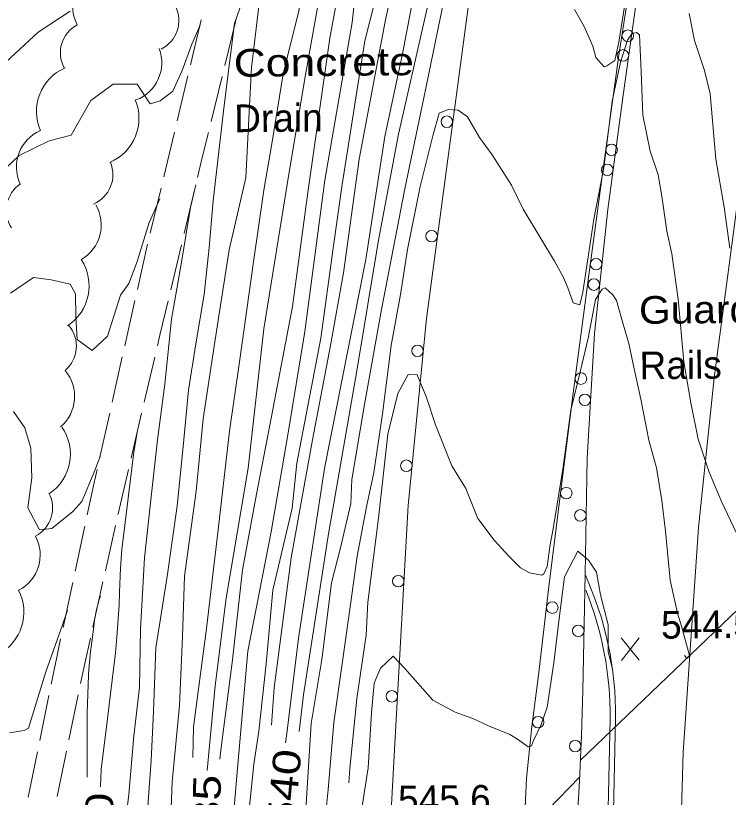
# Model space of a CAD drawing. Extents: x 2361284 to 2366480, y 6976556 to 6985346.
# Drawn here: x 2364358.8 to 2364482.3, y 6979386.8 to 6979522.2 of the extents above; entities that cross this region are included whole.
import ezdxf
from ezdxf.enums import TextEntityAlignment as Align

# ---------------------------------------------------------------- set-up
doc = ezdxf.new("R2010")
doc.units = 0
doc.header["$LTSCALE"] = 1.9
for name, color, linetype, lineweight in [('12', 7, 'Continuous', 13), ('13', 7, 'Continuous', 13), ('14', 7, 'Continuous', 13), ('16', 7, 'Continuous', 13), ('17', 7, 'Continuous', 13), ('24', 7, 'Continuous', 13), ('3', 7, 'Continuous', 13), ('6', 7, 'Continuous', 13), ('8', 7, 'Continuous', 13)]:
    doc.layers.add(name, color=color, linetype=linetype, lineweight=lineweight)

msp = doc.modelspace()

# ---------------------------------------------------------------- linework, layer by layer
at = {"layer": '12'}
for p, q in [((2364466.854, 6979410.538), (2364463.737, 6979414.389)), ((2364463.774, 6979410.509), (2364466.817, 6979414.418))]:
    msp.add_line(p, q, dxfattribs=at)
for points in [[(2364459.782, 6979662.521), (2364454.882, 6979643.634), (2364450.253, 6979626.559), (2364446.968, 6979611.337), (2364441.691, 6979589.945), (2364438.242, 6979575.132), (2364435.301, 6979560.453), (2364431.825, 6979545.209), (2364429.294, 6979533.864), (2364425.797, 6979515.601), (2364422.753, 6979501.281), (2364419.485, 6979479.998), (2364412.279, 6979443.768), (2364407.778, 6979414.374), (2364405.745, 6979397.813), (2364405.52, 6979396.2)], [(2364428.32, 6979625.741), (2364427.577, 6979622.942), (2364426.225, 6979616.809), (2364425.175, 6979610.5), (2364423.629, 6979603.725), (2364422.482, 6979596.003), (2364420.795, 6979583.147), (2364418.547, 6979573.394), (2364416.145, 6979557.851), (2364415.676, 6979551.406), (2364414.257, 6979541.862), (2364411.793, 6979527.548), (2364409.01, 6979511.98), (2364406.093, 6979494.782), (2364401.769, 6979467.959), (2364399.099, 6979443.792), (2364395.262, 6979421.274), (2364393.346, 6979406.126), (2364391.966, 6979391.402)], [(2364373.428, 6979445.849), (2364372.374, 6979443.108), (2364370.252, 6979438.038), (2364368.659, 6979436.283), (2364365.055, 6979433.348), (2364362.898, 6979433.108), (2364360.881, 6979436.939), (2364361.572, 6979442.116), (2364361.423, 6979447.294), (2364360.359, 6979450.794), (2364358.392, 6979453.626)], [(2364379.857, 6979450.03), (2364379.224, 6979446.194), (2364378.296, 6979438.614), (2364377.19, 6979429.744), (2364376.94, 6979426.535), (2364376.798, 6979422.242), (2364376.692, 6979420.097), (2364376.33, 6979414.588), (2364376.06, 6979411.842), (2364374.604, 6979399.947), (2364373.593, 6979391.618), (2364373.482, 6979388.596)], [(2364462.212, 6979409.061), (2364461.484, 6979411.964), (2364461.479, 6979416.664), (2364460.13, 6979421.851), (2364459.423, 6979425.785), (2364458.064, 6979427.882), (2364456.209, 6979429.405), (2364453.89, 6979424.982), (2364452.968, 6979417.773), (2364452.052, 6979410.074), (2364450.875, 6979402.392), (2364449.873, 6979399.382), (2364448.509, 6979396.639), (2364448.188, 6979395.716), (2364447.62, 6979395.531), (2364445.767, 6979396.833), (2364444.409, 6979397.65), (2364440.735, 6979399.185), (2364437.993, 6979400.439), (2364434.972, 6979401.521), (2364431.061, 6979403.605), (2364426.2, 6979409.079), (2364424.179, 6979411.229), (2364421.999, 6979409.139), (2364420.923, 6979406.571), (2364420.433, 6979401.392), (2364419.873, 6979391.908), (2364418.846, 6979385.238)]]:
    msp.add_lwpolyline(points, dxfattribs=at)
at = {"layer": '13'}
for points in [[(2364453.088, 6979688.099), (2364451.543, 6979684.404), (2364449.725, 6979677.936), (2364447.308, 6979670.234), (2364444.148, 6979660.723), (2364439.285, 6979647.366), (2364435.666, 6979632.501), (2364433.269, 6979619.576), (2364430.629, 6979603.641), (2364428.272, 6979588.707), (2364425.444, 6979577.92), (2364421.679, 6979563.754), (2364418.629, 6979552.134), (2364416.501, 6979539.353), (2364414.846, 6979527.187), (2364413.231, 6979518.321), (2364409.434, 6979491.563), (2364406.761, 6979471.848), (2364403.143, 6979452.741), (2364400.521, 6979439.316), (2364398.096, 6979426.182), (2364396.334, 6979410.595), (2364394.267, 6979394.513), (2364394.178, 6979393.382)], [(2364447.792, 6979660.287), (2364444.232, 6979644.522), (2364440.422, 6979625.636), (2364437.218, 6979611.254), (2364433.26, 6979597.395), (2364428.509, 6979580.65), (2364425.173, 6979565.407), (2364421.6, 6979544.762), (2364418.234, 6979531.669), (2364417.125, 6979521.038), (2364412.355, 6979493.712), (2364408.882, 6979467.517), (2364405.962, 6979449.618), (2364403.052, 6979432.78), (2364399.03, 6979412.13), (2364397.575, 6979395.785), (2364396.338, 6979381.783), (2364395.31, 6979369.972), (2364394.838, 6979359.678)], [(2364450.635, 6979650.524), (2364447.035, 6979638.999), (2364443.901, 6979626.759), (2364440.598, 6979613.347), (2364436.95, 6979595.29), (2364432.945, 6979577.901), (2364428.219, 6979561.696), (2364424.115, 6979545.256), (2364422.12, 6979534.215), (2364420.953, 6979524.425), (2364419.265, 6979517.839), (2364415.382, 6979492.941), (2364413.776, 6979481.954), (2364411.685, 6979466.343), (2364407.49, 6979444.662), (2364406.714, 6979436.855), (2364403.368, 6979422.681), (2364402.201, 6979409.91), (2364400.922, 6979398.247), (2364400.056, 6979392.508), (2364398.938, 6979381.818), (2364398.183, 6979371.85), (2364397.562, 6979359.294)], [(2364451.702, 6979646.653), (2364448.843, 6979634.936), (2364444.975, 6979620.078), (2364442.128, 6979605.001), (2364437.316, 6979585.214), (2364432.645, 6979564.218), (2364428.571, 6979547.778), (2364422.794, 6979521.192), (2364418.29, 6979497.338), (2364415.587, 6979477.671), (2364413.367, 6979465.059), (2364410.211, 6979448.738), (2364406.545, 6979428.303), (2364403.57, 6979405.733), (2364403.091, 6979399.307)], [(2364417.983, 6979594.88), (2364416.709, 6979591.118), (2364415.574, 6979585.238), (2364414.737, 6979579.708), (2364414.118, 6979574.292), (2364412.872, 6979565.53), (2364411.297, 6979558.696), (2364410.075, 6979551.423), (2364409.549, 6979543.607), (2364408.676, 6979533.388), (2364407.882, 6979523.291), (2364405.128, 6979512.123), (2364403.163, 6979500.015), (2364401.81, 6979491.991), (2364399.978, 6979479.582), (2364397.599, 6979462.619), (2364395.837, 6979450.202), (2364393.925, 6979433.673), (2364391.852, 6979416.022), (2364389.604, 6979398.999), (2364389.505, 6979393.668)], [(2364405.946, 6979556.484), (2364404.514, 6979548.3), (2364402.565, 6979537.651), (2364401.159, 6979525.807), (2364399.648, 6979513.271), (2364399.262, 6979505.527), (2364398.64, 6979494.101), (2364395.799, 6979481.643), (2364393.187, 6979464.937), (2364391.267, 6979452.378), (2364390.036, 6979439.826), (2364388.035, 6979425.105), (2364387.714, 6979414.643), (2364387.188, 6979402.716), (2364385.924, 6979389.445), (2364385.383, 6979375.808), (2364384.823, 6979366.332), (2364385.444, 6979360.999)], [(2364433.151, 6979525.711), (2364429.52, 6979507.965), (2364426.219, 6979492.234), (2364422.188, 6979471.334), (2364419.234, 6979454.834), (2364417.028, 6979441.823), (2364416.847, 6979437.691), (2364415.05, 6979430.014), (2364413.528, 6979423.928), (2364411.864, 6979410.632), (2364409.999, 6979399.553), (2364409.07, 6979384.655), (2364408.39, 6979374.117), (2364407.836, 6979368.311), (2364408.005, 6979357.832)], [(2364464.367, 6979524.178), (2364463.329, 6979517.648), (2364462.639, 6979514.471), (2364461.258, 6979513.557), (2364460.76, 6979513.342), (2364459.334, 6979514.989), (2364458.816, 6979516.965), (2364457.314, 6979520.35), (2364455.646, 6979523.305)], [(2364368.244, 6979523.024), (2364362.667, 6979519.361), (2364357.056, 6979514.177), (2364350.7, 6979507.505), (2364345.741, 6979503.139), (2364339.864, 6979494.393), (2364334.249, 6979487.538), (2364328.609, 6979482.254), (2364320.766, 6979472.95), (2364311.749, 6979460.043), (2364304.963, 6979451.178), (2364298.73, 6979443.958), (2364292.257, 6979435.876), (2364287.629, 6979431.512), (2364282.505, 6979427.783), (2364280.979, 6979427.307), (2364277.733, 6979427.938)], [(2364397.64, 6979523.533), (2364396.716, 6979520.844), (2364395.876, 6979514.476), (2364394.911, 6979506.656), (2364393.841, 6979497.186), (2364392.977, 6979490.166), (2364392.315, 6979482.03), (2364391.452, 6979473.922), (2364389.993, 6979465.337), (2364388.75, 6979457.305), (2364387.801, 6979447.546), (2364386.739, 6979437.275), (2364385.035, 6979425.057), (2364383.062, 6979412.699), (2364382.638, 6979401.643), (2364382.268, 6979393.159), (2364381.664, 6979385.194), (2364381.495, 6979376.651), (2364381.529, 6979368.881), (2364381.579, 6979361.542)], [(2364430.071, 6979523.532), (2364425.109, 6979501.713), (2364421.664, 6979483.299), (2364417.909, 6979460.672), (2364413.007, 6979432.464), (2364408.661, 6979404.522), (2364407.912, 6979398.183)], [(2364482.551, 6979481.938), (2364481.553, 6979489.058), (2364480.144, 6979497.366), (2364479.126, 6979508.676), (2364478.148, 6979512.697), (2364476.417, 6979517.932), (2364475.503, 6979522.623)], [(2364390.758, 6979520.568), (2364389.279, 6979517.313), (2364387.642, 6979512.727), (2364385.996, 6979509.151), (2364383.832, 6979507.46), (2364382.106, 6979506.964), (2364379.814, 6979510.372), (2364375.663, 6979510.383), (2364371.801, 6979507.536), (2364368.408, 6979501.524), (2364364.597, 6979500.518), (2364359.371, 6979497.978), (2364351.411, 6979490.501)], [(2364484.24, 6979431.481), (2364481.128, 6979438.012), (2364478.959, 6979443.132), (2364477.055, 6979448.854), (2364475.794, 6979455.142), (2364474.587, 6979462.221), (2364473.623, 6979473.123), (2364472.479, 6979480.942), (2364471.651, 6979484.874), (2364470.794, 6979490.926), (2364470.118, 6979494.641), (2364468.739, 6979498.748), (2364467.46, 6979504.965), (2364467.168, 6979512.523), (2364466.887, 6979518.911), (2364466.354, 6979519.296), (2364465.556, 6979519.069), (2364464.846, 6979517.982), (2364463.602, 6979514.18), (2364462.167, 6979507.405), (2364460.696, 6979495.841), (2364459.011, 6979486.964), (2364457.947, 6979480.014), (2364457.102, 6979474.336), (2364456.553, 6979472.101), (2364455.409, 6979472.49), (2364454.454, 6979475.081), (2364453.727, 6979476.833), (2364452.17, 6979479.689), (2364449.609, 6979483.905), (2364446.754, 6979488.678), (2364444.724, 6979492.839), (2364441.364, 6979498.108), (2364439.195, 6979501.107), (2364437.061, 6979504.686), (2364435.45, 6979505.841), (2364433.709, 6979505.974), (2364432.194, 6979505.32), (2364431.101, 6979501.43), (2364428.895, 6979492.639), (2364426.679, 6979481.706), (2364425.454, 6979473.885), (2364423.857, 6979465.059), (2364422.34, 6979453.214), (2364420.876, 6979443.07), (2364419.603, 6979437.087), (2364417.954, 6979428.561), (2364416.784, 6979420.19), (2364415.295, 6979409.495), (2364413.918, 6979399.73), (2364412.908, 6979388.131), (2364412.254, 6979381.195)], [(2364389.991, 6979492.889), (2364389.088, 6979488.999), (2364387.461, 6979479.163), (2364385.811, 6979469.618), (2364384.598, 6979458.375), (2364383.33, 6979448.753), (2364382.164, 6979437.781), (2364381.074, 6979428.28), (2364380.382, 6979415.893), (2364380.248, 6979405.812), (2364379.248, 6979397.411), (2364378.364, 6979387.263), (2364377.661, 6979381.226), (2364377.614, 6979372.564), (2364378.014, 6979362.048)], [(2364383.773, 6979490.479), (2364381.902, 6979486.381), (2364379.846, 6979479.621), (2364378.412, 6979475.838), (2364376.941, 6979473.784), (2364374.679, 6979466.691), (2364372.053, 6979464.216), (2364369.405, 6979466.131), (2364369.218, 6979470.021), (2364369.15, 6979474.01), (2364368.204, 6979475.681), (2364364.946, 6979476.439), (2364361.871, 6979476.88), (2364357.897, 6979474.143)], [(2364474.691, 6979411.34), (2364475.125, 6979410.894), (2364475.587, 6979411.37), (2364474.202, 6979416.445), (2364473.471, 6979418.678), (2364472.216, 6979424.416), (2364471.385, 6979432.909), (2364470.765, 6979438.194), (2364469.831, 6979443.875), (2364468.545, 6979448.684), (2364467.128, 6979455.75), (2364465.715, 6979462.377), (2364465.128, 6979465.181), (2364463.866, 6979469.58), (2364462.915, 6979472.862), (2364462.306, 6979473.856), (2364460.974, 6979475.063), (2364460.456, 6979474.828), (2364459.253, 6979473.047), (2364458.018, 6979466.334), (2364456.691, 6979460.761), (2364455.006, 6979453.894), (2364453.622, 6979443.651), (2364451.941, 6979433.274), (2364451.436, 6979430.59), (2364450.883, 6979426.794), (2364450.305, 6979425.519), (2364449.947, 6979425.295), (2364447.833, 6979425.655), (2364446.255, 6979426.55), (2364444.336, 6979428.492), (2364441.689, 6979431.347), (2364438.883, 6979435.1), (2364436.804, 6979440.291), (2364434.346, 6979444.218), (2364431.517, 6979451.321), (2364429.963, 6979456.066), (2364428.366, 6979459.981), (2364426.815, 6979460.027), (2364424.997, 6979456.729), (2364423.263, 6979449.723), (2364421.662, 6979435.137), (2364419.79, 6979420.607), (2364419.514, 6979414.895), (2364417.909, 6979403.92), (2364416.705, 6979391.688), (2364416.528, 6979389.296)], [(2364373.448, 6979421.627), (2364373.268, 6979421.057), (2364373.156, 6979420.676), (2364372.949, 6979419.912), (2364372.855, 6979419.528), (2364372.683, 6979418.759), (2364372.535, 6979417.986), (2364372.449, 6979417.468), (2364372.308, 6979416.427), (2364372.078, 6979414.549), (2364371.768, 6979412.046), (2364371.629, 6979410.794), (2364371.512, 6979409.54), (2364371.464, 6979408.912), (2364371.408, 6979407.968), (2364371.27, 6979404.66), (2364371.22, 6979403.006), (2364371.188, 6979401.351), (2364371.179, 6979400.524), (2364371.174, 6979397.108), (2364371.19, 6979392.553), (2364371.186, 6979390.275)], [(2364367.751, 6979419.223), (2364366.875, 6979416.645), (2364364.001, 6979408.537), (2364360.984, 6979398.767), (2364360.268, 6979398.33), (2364357.711, 6979397.956)]]:
    msp.add_lwpolyline(points, dxfattribs=at)
at = {"layer": '14'}
msp.add_lwpolyline([(2364788.322, 6980235.427), (2364751.681, 6980173.335), (2364672.902, 6980040.208), (2364634.711, 6979971.851), (2364622.071, 6979947.18), (2364598.761, 6979896.866), (2364567.538, 6979821.813), (2364553.395, 6979783.669), (2364537.103, 6979734.874), (2364529.681, 6979710.276), (2364519.464, 6979673.08), (2364501.297, 6979593.872), (2364491.081, 6979538.866), (2364486.722, 6979511.209), (2364479.824, 6979459.469), (2364477.138, 6979433.54), (2364474.49, 6979394.536), (2364471.751, 6979300.826)], dxfattribs=at)
at = {"layer": '16'}
for centre, radius, start, end in [((2364375.538, 6979523.939), 6.914, 118.22089, 208.22089), ((2364381.53, 6979521.378), 5.525, 296.31392, 26.31392), ((2364372.046, 6979515.773), 5.525, 118.1441, 208.1441), ((2364377.182, 6979514.086), 6.914, 290.66627, 20.66627), ((2364370.662, 6979505.584), 8.292, 113.6244, 203.6244), ((2364371.85, 6979504.433), 8.292, 292.95743, 22.95743), ((2364365.815, 6979495.976), 6.914, 114.15226, 204.15226), ((2364370.104, 6979494.674), 5.525, 292.95743, 22.95743), ((2364362.655, 6979488.455), 5.525, 123.14976, 213.14976), ((2364366.686, 6979485.958), 6.914, 300.11554, 30.11554), ((2364363.204, 6979475.42), 8.292, 303.30914, 33.30914), ((2364363.766, 6979464.948), 5.525, 310.34565, 40.34565), ((2364362.076, 6979456.236), 6.914, 310.34565, 40.34565), ((2364359.957, 6979446.247), 8.292, 304.40377, 34.40377), ((2364359.651, 6979436.928), 5.525, 297.81983, 27.81983), ((2364356.111, 6979428.79), 6.914, 297.81983, 27.81983), ((2364351.893, 6979418.869), 8.292, 297.47916, 27.47916)]:
    msp.add_arc(centre, radius, start, end, dxfattribs=at)
at = {"layer": '17'}
for points in [[(2364420.68, 6979314.33), (2364420.858, 6979326.153), (2364421.256, 6979337.977), (2364421.786, 6979347.443), (2364422.336, 6979356.908), (2364424.573, 6979397.142), (2364426.831, 6979437.366), (2364429.983, 6979469.778), (2364434.286, 6979502.081), (2364438.572, 6979534.112), (2364443.618, 6979566.032), (2364450.423, 6979600.239), (2364458.1, 6979634.264), (2364467.04, 6979672.172), (2364476.622, 6979709.904), (2364482.432, 6979730.02), (2364488.2, 6979750.146), (2364489.802, 6979756.212), (2364491.375, 6979762.277), (2364492.349, 6979766.057), (2364493.313, 6979769.836)], [(2364469.628, 6979548.309), (2364468.421, 6979544.827), (2364467.655, 6979541.3), (2364465.368, 6979528.357), (2364463.321, 6979515.387), (2364460.598, 6979495.681), (2364457.936, 6979475.974), (2364455.418, 6979456.799), (2364452.96, 6979437.624), (2364451.151, 6979422.785), (2364449.382, 6979407.949), (2364448.236, 6979399.027), (2364447.321, 6979390.089), (2364447.069, 6979385.046), (2364446.857, 6979379.993), (2364446.171, 6979365.976), (2364445.504, 6979351.959), (2364444.783, 6979329.911), (2364444.353, 6979307.846)], [(2364453.304, 6979305.691), (2364453.989, 6979333.598), (2364454.945, 6979361.5), (2364455.701, 6979375.577), (2364456.507, 6979389.646), (2364456.823, 6979397.478), (2364457.098, 6979405.312), (2364457.467, 6979425.427), (2364457.846, 6979445.541), (2364459.079, 6979467.134), (2364461.385, 6979488.637), (2364464.031, 6979508.033), (2364466.717, 6979527.42), (2364468.167, 6979537.864), (2364469.628, 6979548.309)]]:
    msp.add_lwpolyline(points, dxfattribs=at)
for centre in [(2364464.865, 6979518.755), (2364464.036, 6979515.336), (2364433.513, 6979503.848), (2364462.058, 6979498.972), (2364461.316, 6979495.52), (2364430.871, 6979484.022), (2364459.374, 6979479.157), (2364458.983, 6979475.629), (2364428.429, 6979464.139), (2364456.756, 6979459.332), (2364457.42, 6979455.646), (2364426.494, 6979444.232), (2364454.208, 6979439.498), (2364456.656, 6979435.626), (2364425.091, 6979424.244), (2364451.787, 6979419.654), (2364456.285, 6979415.629), (2364423.968, 6979404.276), (2364449.342, 6979399.795), (2364455.75, 6979395.659)]:
    msp.add_circle(centre, 1, dxfattribs=at)
at = {"layer": '24'}
msp.add_line((2364451.043, 6979384.684), (2364456.53, 6979390.356), dxfattribs=at)
at = {"layer": '3'}
for points in [[(2364459.673, 6979303.741), (2364461.803, 6979400.476), (2364461.804, 6979400.464)], [(2364460.633, 6979303.72), (2364462.763, 6979400.455), (2364462.764, 6979400.455)]]:
    msp.add_lwpolyline(points, dxfattribs=at)
for centre, radius, start, end in [((2343838.164, 6991622.203), 23799.793, 328.99957, 329.64105), ((2343838.163, 6991622.203), 23800.753, 328.99957, 329.64105), ((2364404.08, 6979400.995), 58.686, 359.47287, 24.537), ((2364404.08, 6979400.995), 57.726, 359.47294, 22.0759)]:
    msp.add_arc(centre, radius, start, end, dxfattribs=at)
at = {"layer": '6'}
for p, q in [((2364390.949, 6979521.5), (2364389.093, 6979513.721)), ((2364395.045, 6979513.617), (2364396.961, 6979521.387)), ((2364388.632, 6979511.776), (2364386.765, 6979503.998)), ((2364392.657, 6979503.905), (2364394.563, 6979511.672)), ((2364386.303, 6979502.054), (2364384.437, 6979494.276)), ((2364383.975, 6979492.332), (2364382.109, 6979484.553)), ((2364387.97, 6979484.459), (2364389.828, 6979492.238)), ((2364381.648, 6979482.608), (2364379.892, 6979474.802)), ((2364385.653, 6979474.737), (2364387.509, 6979482.514)), ((2364379.45, 6979472.848), (2364377.695, 6979465.04)), ((2364377.253, 6979463.086), (2364375.507, 6979455.279)), ((2364381.068, 6979455.272), (2364382.894, 6979463.059)), ((2364375.066, 6979453.324), (2364373.321, 6979445.517)), ((2364378.78, 6979445.539), (2364380.606, 6979453.327)), ((2364370.752, 6979433.793), (2364369.077, 6979425.966)), ((2364374.316, 6979426.046), (2364376.061, 6979433.853)), ((2364368.655, 6979424.011), (2364366.99, 6979416.186)), ((2364372.149, 6979416.285), (2364373.885, 6979424.091)), ((2364364.54, 6979404.432), (2364362.935, 6979396.596)), ((2364367.995, 6979396.724), (2364369.62, 6979404.56)), ((2364362.533, 6979394.632), (2364360.938, 6979386.797)), ((2364365.977, 6979386.935), (2364367.593, 6979394.77))]:
    msp.add_line(p, q, dxfattribs=at)
for points in [[(2364390.289, 6979494.182), (2364391.174, 6979497.871), (2364392.175, 6979501.96)], [(2364383.345, 6979465.004), (2364383.787, 6979466.888), (2364385.191, 6979472.793)], [(2364372.88, 6979443.563), (2364372.313, 6979441.048), (2364371.174, 6979435.747)], [(2364376.492, 6979435.807), (2364376.512, 6979435.887), (2364378.319, 6979443.595)], [(2364366.568, 6979414.232), (2364365.897, 6979411.085), (2364364.942, 6979406.396)], [(2364370.022, 6979406.514), (2364370.739, 6979409.961), (2364371.717, 6979414.331)]]:
    msp.add_lwpolyline(points, dxfattribs=at)
at = {"layer": '8'}
msp.add_line((2364456.644, 6979393.146), (2364493.151, 6979428.206), dxfattribs=at)

# ---------------------------------------------------------------- texts
at = {"layer": '12'}
for s, p in [('544.5', (2364470.663, 6979414.262)), ('545.6', (2364425.078, 6979383.977))]:
    msp.add_text(s, height=4.799, rotation=0.545, dxfattribs=at).set_placement(p)
at = {"layer": '12', "width": 1.25}
for s, rotation, p in [(' 540 ', 84.34, (2364407.68, 6979388.194)), (' 535 ', 89.122, (2364394.26, 6979383.951)), (' 530 ', 88.462, (2364375.562, 6979380.823))]:
    msp.add_text(s, height=4.8, rotation=rotation, dxfattribs=at).set_placement(p, align=Align.CENTER)
at = {"layer": '17', "width": 1.1}
msp.add_text('Guard', height=4.799, rotation=0.545, dxfattribs=at).set_placement((2364466.834, 6979468.808))
at = {"layer": '17'}
msp.add_text('Rails', height=4.799, rotation=0.545, dxfattribs=at).set_placement((2364466.925, 6979459.208))
at = {"layer": '6', "width": 1.2}
msp.add_text('Concrete', height=4.799, rotation=0.545, dxfattribs=at).set_placement((2364396.584, 6979511.622))
at = {"layer": '6'}
msp.add_text('Drain', height=4.799, rotation=0.545, dxfattribs=at).set_placement((2364396.675, 6979502.023))

doc.saveas('drawing.dxf')
